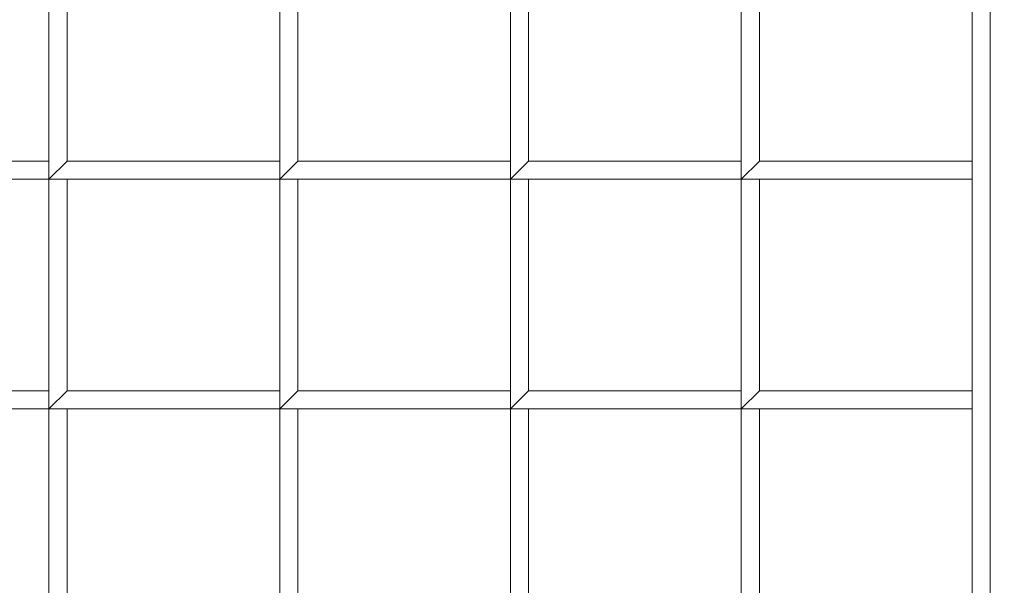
# Model space of a CAD drawing. Header units: inches. Extents: x 15 to 638, y -384 to 556.
# Tile 417 of 656: x 146.15 to 149.55, y 371.53 to 373.48. Entities that reach past the tile are written whole.
import ezdxf

# ---------------------------------------------------------------- set-up
doc = ezdxf.new("R2010")
doc.units = ezdxf.units.IN
doc.header["$MEASUREMENT"] = 0
for name, color, linetype, lineweight in [('A-CLNG', 13, 'Continuous', 9), ('A-FLOR', 192, 'Continuous', 9), ('A-ROOF', 132, 'Continuous', 9), ('M-EQPM', 90, 'Continuous', 9)]:
    doc.layers.add(name, color=color, linetype=linetype, lineweight=lineweight)

# ---------------------------------------------------------------- blocks, each defined once
blk = doc.blocks.new('Air Grill - 8_ x 16_-5608466-_3D_')
at = {"layer": 'M-EQPM'}
mesh = blk.add_polyface(dxfattribs=at)
corners = [(5.5, 9.5, 96), (-5.5, 9.5, 96), (-5.5, -9.5, 96), (5.5, -9.5, 96), (4, -8, 96), (-4, -8, 96), (-4, 8, 96), (4, 8, 96)]
mesh.append_faces([[corners[k] for k in face] for face in [(2, 5, 6, 1), (1, 6, 7, 0)]], dxfattribs={"vtx0": -1, "vtx2": -1})
mesh.append_faces([[corners[k] for k in face] for face in [(4, 5, 2, 3), (7, 4, 3, 0)]], dxfattribs={"vtx1": -1, "vtx3": -1})
mesh = blk.add_polyface(dxfattribs=at)
corners = [(5, -9, 95.75), (-5, -9, 95.75), (-5, 9, 95.75), (5, 9, 95.75), (4, 8, 95.75), (-4, 8, 95.75), (-4, -8, 95.75), (4, -8, 95.75)]
mesh.append_faces([[corners[k] for k in face] for face in [(2, 5, 6, 1), (1, 6, 7, 0)]], dxfattribs={"vtx0": -1, "vtx2": -1})
mesh.append_faces([[corners[k] for k in face] for face in [(4, 5, 2, 3), (7, 4, 3, 0)]], dxfattribs={"vtx1": -1, "vtx3": -1})
mesh = blk.add_polyface(dxfattribs=at)
corners = [(4.25, 8.25, 100), (-4.25, 8.25, 100), (-4.25, -8.25, 100), (4.25, -8.25, 100), (4, 8, 100), (4, -8, 100), (-4, -8, 100), (-4, 8, 100)]
mesh.append_faces([[corners[k] for k in face] for face in [(1, 7, 4, 0), (0, 4, 5, 3)]], dxfattribs={"vtx0": -1, "vtx2": -1})
mesh.append_faces([[corners[k] for k in face] for face in [(6, 7, 1, 2), (5, 6, 2, 3)]], dxfattribs={"vtx1": -1, "vtx3": -1})
mesh = blk.add_polyface(dxfattribs=at)
corners = [(4.25, 8.25, 96), (4.25, -8.25, 96), (-4.25, -8.25, 96), (-4.25, 8.25, 96), (4, 8, 96), (-4, 8, 96), (-4, -8, 96), (4, -8, 96)]
mesh.append_faces([[corners[k] for k in face] for face in [(2, 6, 7, 1), (1, 7, 4, 0)]], dxfattribs={"vtx0": -1, "vtx2": -1})
mesh.append_faces([[corners[k] for k in face] for face in [(5, 6, 2, 3), (4, 5, 3, 0)]], dxfattribs={"vtx1": -1, "vtx3": -1})
mesh = blk.add_polyface(dxfattribs=at)
corners = [(-4, -8, 96.75), (4, -8, 96.75), (4, 8, 96.75), (3.9375, 8, 96.75), (3.9375, -7.9375, 96.75), (-4, -7.9375, 96.75)]
mesh.append_faces([[corners[k] for k in face] for face in [(2, 3, 4, 1)]], dxfattribs={"vtx2": -1})
mesh.append_faces([[corners[k] for k in face] for face in [(4, 5, 0, 1)]], dxfattribs={"vtx3": -1})
mesh = blk.add_polyface(dxfattribs=at)
corners = [(-4, -8, 96), (-4, -7.9375, 96), (3.9375, -7.9375, 96), (3.9375, 8, 96), (4, 8, 96), (4, -8, 96)]
mesh.append_faces([[corners[k] for k in face] for face in [(0, 1, 2, 5)]], dxfattribs={"vtx2": -1})
mesh.append_faces([[corners[k] for k in face] for face in [(2, 3, 4, 5)]], dxfattribs={"vtx3": -1})
mesh = blk.add_polyface(dxfattribs=at)
corners = [(-0.0313, -3.9531, 97), (-0.0313, -4.75, 97), (0.0313, -4.75, 97), (0.0313, -4.0156, 97), (0.7625, -4.0156, 97), (0.7625, -3.9531, 97)]
mesh.append_faces([[corners[k] for k in face] for face in [(1, 2, 3, 0)]], dxfattribs={"vtx2": -1})
mesh.append_faces([[corners[k] for k in face] for face in [(3, 4, 5, 0)]], dxfattribs={"vtx3": -1})
mesh = blk.add_polyface(dxfattribs=at)
corners = [(-0.0313, -3.9531, 96), (0.7625, -3.9531, 96), (0.7625, -4.0156, 96), (0.0313, -4.0156, 96), (0.0313, -4.75, 96), (-0.0313, -4.75, 96)]
mesh.append_faces([[corners[k] for k in face] for face in [(1, 2, 3, 0)]], dxfattribs={"vtx2": -1})
mesh.append_faces([[corners[k] for k in face] for face in [(3, 4, 5, 0)]], dxfattribs={"vtx3": -1})
mesh = blk.add_polyface(dxfattribs=at)
corners = [(0.7625, -3.9531, 97), (0.7625, -4.75, 97), (0.825, -4.75, 97), (0.825, -4.0156, 97), (1.5563, -4.0156, 97), (1.5563, -3.9531, 97)]
mesh.append_faces([[corners[k] for k in face] for face in [(1, 2, 3, 0)]], dxfattribs={"vtx2": -1})
mesh.append_faces([[corners[k] for k in face] for face in [(3, 4, 5, 0)]], dxfattribs={"vtx3": -1})
mesh = blk.add_polyface(dxfattribs=at)
corners = [(0.7625, -3.9531, 96), (1.5563, -3.9531, 96), (1.5563, -4.0156, 96), (0.825, -4.0156, 96), (0.825, -4.75, 96), (0.7625, -4.75, 96)]
mesh.append_faces([[corners[k] for k in face] for face in [(1, 2, 3, 0)]], dxfattribs={"vtx2": -1})
mesh.append_faces([[corners[k] for k in face] for face in [(3, 4, 5, 0)]], dxfattribs={"vtx3": -1})
mesh = blk.add_polyface(dxfattribs=at)
corners = [(0.7625, -3.9531, 97), (0.7625, -3.9531, 96), (0.7625, -4.75, 96), (0.7625, -4.75, 97)]
mesh.append_faces([[corners[k] for k in face] for face in [(0, 1, 2, 3)]])
mesh = blk.add_polyface(dxfattribs=at)
corners = [(1.5563, -3.9531, 97), (1.5563, -4.75, 97), (1.6187, -4.75, 97), (1.6187, -4.0156, 97), (2.35, -4.0156, 97), (2.35, -3.9531, 97)]
mesh.append_faces([[corners[k] for k in face] for face in [(1, 2, 3, 0)]], dxfattribs={"vtx2": -1})
mesh.append_faces([[corners[k] for k in face] for face in [(3, 4, 5, 0)]], dxfattribs={"vtx3": -1})
mesh = blk.add_polyface(dxfattribs=at)
corners = [(1.5563, -3.9531, 96), (2.35, -3.9531, 96), (2.35, -4.0156, 96), (1.6187, -4.0156, 96), (1.6187, -4.75, 96), (1.5563, -4.75, 96)]
mesh.append_faces([[corners[k] for k in face] for face in [(1, 2, 3, 0)]], dxfattribs={"vtx2": -1})
mesh.append_faces([[corners[k] for k in face] for face in [(3, 4, 5, 0)]], dxfattribs={"vtx3": -1})
mesh = blk.add_polyface(dxfattribs=at)
corners = [(1.5563, -3.9531, 97), (1.5563, -3.9531, 96), (1.5563, -4.75, 96), (1.5563, -4.75, 97)]
mesh.append_faces([[corners[k] for k in face] for face in [(0, 1, 2, 3)]])
mesh = blk.add_polyface(dxfattribs=at)
corners = [(0.825, -4.75, 97), (0.825, -4.75, 96), (0.825, -4.0156, 96), (0.825, -4.0156, 97)]
mesh.append_faces([[corners[k] for k in face] for face in [(0, 1, 2, 3)]])
mesh = blk.add_polyface(dxfattribs=at)
corners = [(1.6187, -4.75, 97), (1.6187, -4.75, 96), (1.6187, -4.0156, 96), (1.6187, -4.0156, 97)]
mesh.append_faces([[corners[k] for k in face] for face in [(0, 1, 2, 3)]])
mesh = blk.add_polyface(dxfattribs=at)
corners = [(-0.0313, -4.75, 97), (-0.0313, -5.5469, 97), (0.0313, -5.5469, 97), (0.0313, -4.8125, 97), (0.7625, -4.8125, 97), (0.7625, -4.75, 97)]
mesh.append_faces([[corners[k] for k in face] for face in [(1, 2, 3, 0)]], dxfattribs={"vtx2": -1})
mesh.append_faces([[corners[k] for k in face] for face in [(3, 4, 5, 0)]], dxfattribs={"vtx3": -1})
mesh = blk.add_polyface(dxfattribs=at)
corners = [(-0.0313, -4.75, 96), (0.7625, -4.75, 96), (0.7625, -4.8125, 96), (0.0313, -4.8125, 96), (0.0313, -5.5469, 96), (-0.0313, -5.5469, 96)]
mesh.append_faces([[corners[k] for k in face] for face in [(1, 2, 3, 0)]], dxfattribs={"vtx2": -1})
mesh.append_faces([[corners[k] for k in face] for face in [(3, 4, 5, 0)]], dxfattribs={"vtx3": -1})
mesh = blk.add_polyface(dxfattribs=at)
corners = [(0.7625, -4.75, 97), (0.7625, -4.75, 96), (-0.0313, -4.75, 96), (-0.0313, -4.75, 97)]
mesh.append_faces([[corners[k] for k in face] for face in [(0, 1, 2, 3)]])
mesh = blk.add_polyface(dxfattribs=at)
corners = [(0.7625, -4.75, 97), (0.7625, -4.75, 96), (0.825, -4.75, 96), (0.825, -4.75, 97)]
mesh.append_faces([[corners[k] for k in face] for face in [(0, 1, 2, 3)]])
mesh = blk.add_polyface(dxfattribs=at)
corners = [(0.7625, -4.75, 97), (0.7625, -5.5469, 97), (0.825, -5.5469, 97), (0.825, -4.8125, 97), (1.5563, -4.8125, 97), (1.5563, -4.75, 97)]
mesh.append_faces([[corners[k] for k in face] for face in [(1, 2, 3, 0)]], dxfattribs={"vtx2": -1})
mesh.append_faces([[corners[k] for k in face] for face in [(3, 4, 5, 0)]], dxfattribs={"vtx3": -1})
mesh = blk.add_polyface(dxfattribs=at)
corners = [(0.7625, -4.75, 96), (1.5563, -4.75, 96), (1.5563, -4.8125, 96), (0.825, -4.8125, 96), (0.825, -5.5469, 96), (0.7625, -5.5469, 96)]
mesh.append_faces([[corners[k] for k in face] for face in [(1, 2, 3, 0)]], dxfattribs={"vtx2": -1})
mesh.append_faces([[corners[k] for k in face] for face in [(3, 4, 5, 0)]], dxfattribs={"vtx3": -1})
mesh = blk.add_polyface(dxfattribs=at)
corners = [(0.7625, -4.75, 97), (0.7625, -4.75, 96), (0.7625, -5.5469, 96), (0.7625, -5.5469, 97)]
mesh.append_faces([[corners[k] for k in face] for face in [(0, 1, 2, 3)]])
mesh = blk.add_polyface(dxfattribs=at)
corners = [(1.5563, -4.75, 97), (1.5563, -4.75, 96), (0.7625, -4.75, 96), (0.7625, -4.75, 97)]
mesh.append_faces([[corners[k] for k in face] for face in [(0, 1, 2, 3)]])
mesh = blk.add_polyface(dxfattribs=at)
corners = [(0.7625, -4.8125, 97), (0.7625, -4.8125, 96), (0.7625, -4.75, 96), (0.7625, -4.75, 97)]
mesh.append_faces([[corners[k] for k in face] for face in [(0, 1, 2, 3)]])
mesh = blk.add_polyface(dxfattribs=at)
corners = [(1.5563, -4.75, 97), (1.5563, -4.75, 96), (1.6187, -4.75, 96), (1.6187, -4.75, 97)]
mesh.append_faces([[corners[k] for k in face] for face in [(0, 1, 2, 3)]])
mesh = blk.add_polyface(dxfattribs=at)
corners = [(1.5563, -4.75, 97), (1.5563, -5.5469, 97), (1.6187, -5.5469, 97), (1.6187, -4.8125, 97), (2.35, -4.8125, 97), (2.35, -4.75, 97)]
mesh.append_faces([[corners[k] for k in face] for face in [(1, 2, 3, 0)]], dxfattribs={"vtx2": -1})
mesh.append_faces([[corners[k] for k in face] for face in [(3, 4, 5, 0)]], dxfattribs={"vtx3": -1})
mesh = blk.add_polyface(dxfattribs=at)
corners = [(1.5563, -4.75, 96), (2.35, -4.75, 96), (2.35, -4.8125, 96), (1.6187, -4.8125, 96), (1.6187, -5.5469, 96), (1.5563, -5.5469, 96)]
mesh.append_faces([[corners[k] for k in face] for face in [(1, 2, 3, 0)]], dxfattribs={"vtx2": -1})
mesh.append_faces([[corners[k] for k in face] for face in [(3, 4, 5, 0)]], dxfattribs={"vtx3": -1})
mesh = blk.add_polyface(dxfattribs=at)
corners = [(1.5563, -4.75, 97), (1.5563, -4.75, 96), (1.5563, -5.5469, 96), (1.5563, -5.5469, 97)]
mesh.append_faces([[corners[k] for k in face] for face in [(0, 1, 2, 3)]])
mesh = blk.add_polyface(dxfattribs=at)
corners = [(2.35, -4.75, 97), (2.35, -4.75, 96), (1.5563, -4.75, 96), (1.5563, -4.75, 97)]
mesh.append_faces([[corners[k] for k in face] for face in [(0, 1, 2, 3)]])
mesh = blk.add_polyface(dxfattribs=at)
corners = [(1.5563, -4.8125, 97), (1.5563, -4.8125, 96), (1.5563, -4.75, 96), (1.5563, -4.75, 97)]
mesh.append_faces([[corners[k] for k in face] for face in [(0, 1, 2, 3)]])
mesh = blk.add_polyface(dxfattribs=at)
corners = [(0.0313, -4.8125, 97), (0.0313, -4.8125, 96), (0.7625, -4.8125, 96), (0.7625, -4.8125, 97)]
mesh.append_faces([[corners[k] for k in face] for face in [(0, 1, 2, 3)]])
mesh = blk.add_polyface(dxfattribs=at)
corners = [(0.825, -5.5469, 97), (0.825, -5.5469, 96), (0.825, -4.8125, 96), (0.825, -4.8125, 97)]
mesh.append_faces([[corners[k] for k in face] for face in [(0, 1, 2, 3)]])
mesh = blk.add_polyface(dxfattribs=at)
corners = [(0.825, -4.8125, 97), (0.825, -4.8125, 96), (1.5563, -4.8125, 96), (1.5563, -4.8125, 97)]
mesh.append_faces([[corners[k] for k in face] for face in [(0, 1, 2, 3)]])
mesh = blk.add_polyface(dxfattribs=at)
corners = [(1.6187, -5.5469, 97), (1.6187, -5.5469, 96), (1.6187, -4.8125, 96), (1.6187, -4.8125, 97)]
mesh.append_faces([[corners[k] for k in face] for face in [(0, 1, 2, 3)]])
mesh = blk.add_polyface(dxfattribs=at)
corners = [(1.6187, -4.8125, 97), (1.6187, -4.8125, 96), (2.35, -4.8125, 96), (2.35, -4.8125, 97)]
mesh.append_faces([[corners[k] for k in face] for face in [(0, 1, 2, 3)]])
mesh = blk.add_polyface(dxfattribs=at)
corners = [(-0.0313, -5.5469, 97), (-0.0313, -6.3437, 97), (0.0313, -6.3437, 97), (0.0313, -5.6094, 97), (0.7625, -5.6094, 97), (0.7625, -5.5469, 97)]
mesh.append_faces([[corners[k] for k in face] for face in [(1, 2, 3, 0)]], dxfattribs={"vtx2": -1})
mesh.append_faces([[corners[k] for k in face] for face in [(3, 4, 5, 0)]], dxfattribs={"vtx3": -1})
mesh = blk.add_polyface(dxfattribs=at)
corners = [(-0.0313, -5.5469, 96), (0.7625, -5.5469, 96), (0.7625, -5.6094, 96), (0.0313, -5.6094, 96), (0.0313, -6.3437, 96), (-0.0313, -6.3437, 96)]
mesh.append_faces([[corners[k] for k in face] for face in [(1, 2, 3, 0)]], dxfattribs={"vtx2": -1})
mesh.append_faces([[corners[k] for k in face] for face in [(3, 4, 5, 0)]], dxfattribs={"vtx3": -1})
mesh = blk.add_polyface(dxfattribs=at)
corners = [(0.7625, -5.5469, 97), (0.7625, -5.5469, 96), (-0.0313, -5.5469, 96), (-0.0313, -5.5469, 97)]
mesh.append_faces([[corners[k] for k in face] for face in [(0, 1, 2, 3)]])
mesh = blk.add_polyface(dxfattribs=at)
corners = [(0.7625, -5.5469, 97), (0.7625, -5.5469, 96), (0.825, -5.5469, 96), (0.825, -5.5469, 97)]
mesh.append_faces([[corners[k] for k in face] for face in [(0, 1, 2, 3)]])
mesh = blk.add_polyface(dxfattribs=at)
corners = [(0.7625, -5.5469, 97), (0.7625, -6.3437, 97), (0.825, -6.3437, 97), (0.825, -5.6094, 97), (1.5563, -5.6094, 97), (1.5563, -5.5469, 97)]
mesh.append_faces([[corners[k] for k in face] for face in [(1, 2, 3, 0)]], dxfattribs={"vtx2": -1})
mesh.append_faces([[corners[k] for k in face] for face in [(3, 4, 5, 0)]], dxfattribs={"vtx3": -1})
mesh = blk.add_polyface(dxfattribs=at)
corners = [(0.7625, -5.5469, 96), (1.5563, -5.5469, 96), (1.5563, -5.6094, 96), (0.825, -5.6094, 96), (0.825, -6.3437, 96), (0.7625, -6.3437, 96)]
mesh.append_faces([[corners[k] for k in face] for face in [(1, 2, 3, 0)]], dxfattribs={"vtx2": -1})
mesh.append_faces([[corners[k] for k in face] for face in [(3, 4, 5, 0)]], dxfattribs={"vtx3": -1})
mesh = blk.add_polyface(dxfattribs=at)
corners = [(0.7625, -5.5469, 97), (0.7625, -5.5469, 96), (0.7625, -6.3437, 96), (0.7625, -6.3437, 97)]
mesh.append_faces([[corners[k] for k in face] for face in [(0, 1, 2, 3)]])
mesh = blk.add_polyface(dxfattribs=at)
corners = [(1.5563, -5.5469, 97), (1.5563, -5.5469, 96), (0.7625, -5.5469, 96), (0.7625, -5.5469, 97)]
mesh.append_faces([[corners[k] for k in face] for face in [(0, 1, 2, 3)]])
mesh = blk.add_polyface(dxfattribs=at)
corners = [(0.7625, -5.6094, 97), (0.7625, -5.6094, 96), (0.7625, -5.5469, 96), (0.7625, -5.5469, 97)]
mesh.append_faces([[corners[k] for k in face] for face in [(0, 1, 2, 3)]])
mesh = blk.add_polyface(dxfattribs=at)
corners = [(1.5563, -5.5469, 97), (1.5563, -5.5469, 96), (1.6187, -5.5469, 96), (1.6187, -5.5469, 97)]
mesh.append_faces([[corners[k] for k in face] for face in [(0, 1, 2, 3)]])
mesh = blk.add_polyface(dxfattribs=at)
corners = [(1.5563, -5.5469, 97), (1.5563, -6.3437, 97), (1.6187, -6.3437, 97), (1.6187, -5.6094, 97), (2.35, -5.6094, 97), (2.35, -5.5469, 97)]
mesh.append_faces([[corners[k] for k in face] for face in [(1, 2, 3, 0)]], dxfattribs={"vtx2": -1})
mesh.append_faces([[corners[k] for k in face] for face in [(3, 4, 5, 0)]], dxfattribs={"vtx3": -1})
mesh = blk.add_polyface(dxfattribs=at)
corners = [(1.5563, -5.5469, 96), (2.35, -5.5469, 96), (2.35, -5.6094, 96), (1.6187, -5.6094, 96), (1.6187, -6.3437, 96), (1.5563, -6.3437, 96)]
mesh.append_faces([[corners[k] for k in face] for face in [(1, 2, 3, 0)]], dxfattribs={"vtx2": -1})
mesh.append_faces([[corners[k] for k in face] for face in [(3, 4, 5, 0)]], dxfattribs={"vtx3": -1})
mesh = blk.add_polyface(dxfattribs=at)
corners = [(1.5563, -5.5469, 97), (1.5563, -5.5469, 96), (1.5563, -6.3437, 96), (1.5563, -6.3437, 97)]
mesh.append_faces([[corners[k] for k in face] for face in [(0, 1, 2, 3)]])
mesh = blk.add_polyface(dxfattribs=at)
corners = [(2.35, -5.5469, 97), (2.35, -5.5469, 96), (1.5563, -5.5469, 96), (1.5563, -5.5469, 97)]
mesh.append_faces([[corners[k] for k in face] for face in [(0, 1, 2, 3)]])
mesh = blk.add_polyface(dxfattribs=at)
corners = [(1.5563, -5.6094, 97), (1.5563, -5.6094, 96), (1.5563, -5.5469, 96), (1.5563, -5.5469, 97)]
mesh.append_faces([[corners[k] for k in face] for face in [(0, 1, 2, 3)]])
mesh = blk.add_polyface(dxfattribs=at)
corners = [(0.0313, -5.6094, 97), (0.0313, -5.6094, 96), (0.7625, -5.6094, 96), (0.7625, -5.6094, 97)]
mesh.append_faces([[corners[k] for k in face] for face in [(0, 1, 2, 3)]])
mesh = blk.add_polyface(dxfattribs=at)
corners = [(0.825, -6.3437, 97), (0.825, -6.3437, 96), (0.825, -5.6094, 96), (0.825, -5.6094, 97)]
mesh.append_faces([[corners[k] for k in face] for face in [(0, 1, 2, 3)]])
mesh = blk.add_polyface(dxfattribs=at)
corners = [(0.825, -5.6094, 97), (0.825, -5.6094, 96), (1.5563, -5.6094, 96), (1.5563, -5.6094, 97)]
mesh.append_faces([[corners[k] for k in face] for face in [(0, 1, 2, 3)]])
mesh = blk.add_polyface(dxfattribs=at)
corners = [(1.6187, -6.3437, 97), (1.6187, -6.3437, 96), (1.6187, -5.6094, 96), (1.6187, -5.6094, 97)]
mesh.append_faces([[corners[k] for k in face] for face in [(0, 1, 2, 3)]])
mesh = blk.add_polyface(dxfattribs=at)
corners = [(1.6187, -5.6094, 97), (1.6187, -5.6094, 96), (2.35, -5.6094, 96), (2.35, -5.6094, 97)]
mesh.append_faces([[corners[k] for k in face] for face in [(0, 1, 2, 3)]])
mesh = blk.add_polyface(dxfattribs=at)
corners = [(-0.0313, -6.3437, 97), (-0.0313, -7.1406, 97), (0.0313, -7.1406, 97), (0.0313, -6.4063, 97), (0.7625, -6.4063, 97), (0.7625, -6.3437, 97)]
mesh.append_faces([[corners[k] for k in face] for face in [(1, 2, 3, 0)]], dxfattribs={"vtx2": -1})
mesh.append_faces([[corners[k] for k in face] for face in [(3, 4, 5, 0)]], dxfattribs={"vtx3": -1})
mesh = blk.add_polyface(dxfattribs=at)
corners = [(-0.0313, -6.3437, 96), (0.7625, -6.3437, 96), (0.7625, -6.4063, 96), (0.0313, -6.4063, 96), (0.0313, -7.1406, 96), (-0.0313, -7.1406, 96)]
mesh.append_faces([[corners[k] for k in face] for face in [(1, 2, 3, 0)]], dxfattribs={"vtx2": -1})
mesh.append_faces([[corners[k] for k in face] for face in [(3, 4, 5, 0)]], dxfattribs={"vtx3": -1})
mesh = blk.add_polyface(dxfattribs=at)
corners = [(0.7625, -6.3437, 97), (0.7625, -6.3437, 96), (-0.0313, -6.3437, 96), (-0.0313, -6.3437, 97)]
mesh.append_faces([[corners[k] for k in face] for face in [(0, 1, 2, 3)]])
mesh = blk.add_polyface(dxfattribs=at)
corners = [(0.7625, -6.3437, 97), (0.7625, -6.3437, 96), (0.825, -6.3437, 96), (0.825, -6.3437, 97)]
mesh.append_faces([[corners[k] for k in face] for face in [(0, 1, 2, 3)]])
mesh = blk.add_polyface(dxfattribs=at)
corners = [(0.7625, -6.3437, 97), (0.7625, -7.1406, 97), (0.825, -7.1406, 97), (0.825, -6.4063, 97), (1.5563, -6.4063, 97), (1.5563, -6.3437, 97)]
mesh.append_faces([[corners[k] for k in face] for face in [(1, 2, 3, 0)]], dxfattribs={"vtx2": -1})
mesh.append_faces([[corners[k] for k in face] for face in [(3, 4, 5, 0)]], dxfattribs={"vtx3": -1})
mesh = blk.add_polyface(dxfattribs=at)
corners = [(0.7625, -6.3437, 96), (1.5563, -6.3437, 96), (1.5563, -6.4063, 96), (0.825, -6.4063, 96), (0.825, -7.1406, 96), (0.7625, -7.1406, 96)]
mesh.append_faces([[corners[k] for k in face] for face in [(1, 2, 3, 0)]], dxfattribs={"vtx2": -1})
mesh.append_faces([[corners[k] for k in face] for face in [(3, 4, 5, 0)]], dxfattribs={"vtx3": -1})
mesh = blk.add_polyface(dxfattribs=at)
corners = [(0.7625, -6.3437, 97), (0.7625, -6.3437, 96), (0.7625, -7.1406, 96), (0.7625, -7.1406, 97)]
mesh.append_faces([[corners[k] for k in face] for face in [(0, 1, 2, 3)]])
mesh = blk.add_polyface(dxfattribs=at)
corners = [(1.5563, -6.3437, 97), (1.5563, -6.3437, 96), (0.7625, -6.3437, 96), (0.7625, -6.3437, 97)]
mesh.append_faces([[corners[k] for k in face] for face in [(0, 1, 2, 3)]])
mesh = blk.add_polyface(dxfattribs=at)
corners = [(0.7625, -6.4063, 97), (0.7625, -6.4063, 96), (0.7625, -6.3437, 96), (0.7625, -6.3437, 97)]
mesh.append_faces([[corners[k] for k in face] for face in [(0, 1, 2, 3)]])
mesh = blk.add_polyface(dxfattribs=at)
corners = [(1.5563, -6.3437, 97), (1.5563, -6.3437, 96), (1.6187, -6.3437, 96), (1.6187, -6.3437, 97)]
mesh.append_faces([[corners[k] for k in face] for face in [(0, 1, 2, 3)]])
mesh = blk.add_polyface(dxfattribs=at)
corners = [(1.5563, -6.3437, 97), (1.5563, -7.1406, 97), (1.6187, -7.1406, 97), (1.6187, -6.4063, 97), (2.35, -6.4063, 97), (2.35, -6.3437, 97)]
mesh.append_faces([[corners[k] for k in face] for face in [(1, 2, 3, 0)]], dxfattribs={"vtx2": -1})
mesh.append_faces([[corners[k] for k in face] for face in [(3, 4, 5, 0)]], dxfattribs={"vtx3": -1})
mesh = blk.add_polyface(dxfattribs=at)
corners = [(1.5563, -6.3437, 96), (2.35, -6.3437, 96), (2.35, -6.4063, 96), (1.6187, -6.4063, 96), (1.6187, -7.1406, 96), (1.5563, -7.1406, 96)]
mesh.append_faces([[corners[k] for k in face] for face in [(1, 2, 3, 0)]], dxfattribs={"vtx2": -1})
mesh.append_faces([[corners[k] for k in face] for face in [(3, 4, 5, 0)]], dxfattribs={"vtx3": -1})
mesh = blk.add_polyface(dxfattribs=at)
corners = [(1.5563, -6.3437, 97), (1.5563, -6.3437, 96), (1.5563, -7.1406, 96), (1.5563, -7.1406, 97)]
mesh.append_faces([[corners[k] for k in face] for face in [(0, 1, 2, 3)]])
mesh = blk.add_polyface(dxfattribs=at)
corners = [(2.35, -6.3437, 97), (2.35, -6.3437, 96), (1.5563, -6.3437, 96), (1.5563, -6.3437, 97)]
mesh.append_faces([[corners[k] for k in face] for face in [(0, 1, 2, 3)]])
mesh = blk.add_polyface(dxfattribs=at)
corners = [(1.5563, -6.4063, 97), (1.5563, -6.4063, 96), (1.5563, -6.3437, 96), (1.5563, -6.3437, 97)]
mesh.append_faces([[corners[k] for k in face] for face in [(0, 1, 2, 3)]])
mesh = blk.add_polyface(dxfattribs=at)
corners = [(0.0313, -6.4063, 97), (0.0313, -6.4063, 96), (0.7625, -6.4063, 96), (0.7625, -6.4063, 97)]
mesh.append_faces([[corners[k] for k in face] for face in [(0, 1, 2, 3)]])
mesh = blk.add_polyface(dxfattribs=at)
corners = [(0.825, -7.1406, 97), (0.825, -7.1406, 96), (0.825, -6.4063, 96), (0.825, -6.4063, 97)]
mesh.append_faces([[corners[k] for k in face] for face in [(0, 1, 2, 3)]])
mesh = blk.add_polyface(dxfattribs=at)
corners = [(0.825, -6.4063, 97), (0.825, -6.4063, 96), (1.5563, -6.4063, 96), (1.5563, -6.4063, 97)]
mesh.append_faces([[corners[k] for k in face] for face in [(0, 1, 2, 3)]])
mesh = blk.add_polyface(dxfattribs=at)
corners = [(1.6187, -7.1406, 97), (1.6187, -7.1406, 96), (1.6187, -6.4063, 96), (1.6187, -6.4063, 97)]
mesh.append_faces([[corners[k] for k in face] for face in [(0, 1, 2, 3)]])
mesh = blk.add_polyface(dxfattribs=at)
corners = [(1.6187, -6.4063, 97), (1.6187, -6.4063, 96), (2.35, -6.4063, 96), (2.35, -6.4063, 97)]
mesh.append_faces([[corners[k] for k in face] for face in [(0, 1, 2, 3)]])
mesh = blk.add_polyface(dxfattribs=at)
corners = [(-0.0313, -7.1406, 97), (-0.0313, -7.9375, 97), (0.0313, -7.9375, 97), (0.0313, -7.2031, 97), (0.7625, -7.2031, 97), (0.7625, -7.1406, 97)]
mesh.append_faces([[corners[k] for k in face] for face in [(1, 2, 3, 0)]], dxfattribs={"vtx2": -1})
mesh.append_faces([[corners[k] for k in face] for face in [(3, 4, 5, 0)]], dxfattribs={"vtx3": -1})
mesh = blk.add_polyface(dxfattribs=at)
corners = [(-0.0313, -7.1406, 96), (0.7625, -7.1406, 96), (0.7625, -7.2031, 96), (0.0313, -7.2031, 96), (0.0313, -7.9375, 96), (-0.0313, -7.9375, 96)]
mesh.append_faces([[corners[k] for k in face] for face in [(1, 2, 3, 0)]], dxfattribs={"vtx2": -1})
mesh.append_faces([[corners[k] for k in face] for face in [(3, 4, 5, 0)]], dxfattribs={"vtx3": -1})
mesh = blk.add_polyface(dxfattribs=at)
corners = [(0.7625, -7.1406, 97), (0.7625, -7.1406, 96), (-0.0313, -7.1406, 96), (-0.0313, -7.1406, 97)]
mesh.append_faces([[corners[k] for k in face] for face in [(0, 1, 2, 3)]])
mesh = blk.add_polyface(dxfattribs=at)
corners = [(0.7625, -7.1406, 97), (0.7625, -7.1406, 96), (0.825, -7.1406, 96), (0.825, -7.1406, 97)]
mesh.append_faces([[corners[k] for k in face] for face in [(0, 1, 2, 3)]])
mesh = blk.add_polyface(dxfattribs=at)
corners = [(0.7625, -7.1406, 97), (0.7625, -7.9375, 97), (0.825, -7.9375, 97), (0.825, -7.2031, 97), (1.5563, -7.2031, 97), (1.5563, -7.1406, 97)]
mesh.append_faces([[corners[k] for k in face] for face in [(1, 2, 3, 0)]], dxfattribs={"vtx2": -1})
mesh.append_faces([[corners[k] for k in face] for face in [(3, 4, 5, 0)]], dxfattribs={"vtx3": -1})
mesh = blk.add_polyface(dxfattribs=at)
corners = [(0.7625, -7.1406, 96), (1.5563, -7.1406, 96), (1.5563, -7.2031, 96), (0.825, -7.2031, 96), (0.825, -7.9375, 96), (0.7625, -7.9375, 96)]
mesh.append_faces([[corners[k] for k in face] for face in [(1, 2, 3, 0)]], dxfattribs={"vtx2": -1})
mesh.append_faces([[corners[k] for k in face] for face in [(3, 4, 5, 0)]], dxfattribs={"vtx3": -1})
mesh = blk.add_polyface(dxfattribs=at)
corners = [(0.7625, -7.1406, 97), (0.7625, -7.1406, 96), (0.7625, -7.9375, 96), (0.7625, -7.9375, 97)]
mesh.append_faces([[corners[k] for k in face] for face in [(0, 1, 2, 3)]])
mesh = blk.add_polyface(dxfattribs=at)
corners = [(1.5563, -7.1406, 97), (1.5563, -7.1406, 96), (0.7625, -7.1406, 96), (0.7625, -7.1406, 97)]
mesh.append_faces([[corners[k] for k in face] for face in [(0, 1, 2, 3)]])
mesh = blk.add_polyface(dxfattribs=at)
corners = [(0.7625, -7.2031, 97), (0.7625, -7.2031, 96), (0.7625, -7.1406, 96), (0.7625, -7.1406, 97)]
mesh.append_faces([[corners[k] for k in face] for face in [(0, 1, 2, 3)]])
mesh = blk.add_polyface(dxfattribs=at)
corners = [(1.5563, -7.1406, 97), (1.5563, -7.1406, 96), (1.6187, -7.1406, 96), (1.6187, -7.1406, 97)]
mesh.append_faces([[corners[k] for k in face] for face in [(0, 1, 2, 3)]])
mesh = blk.add_polyface(dxfattribs=at)
corners = [(1.5563, -7.1406, 97), (1.5563, -7.9375, 97), (1.6187, -7.9375, 97), (1.6187, -7.2031, 97), (2.35, -7.2031, 97), (2.35, -7.1406, 97)]
mesh.append_faces([[corners[k] for k in face] for face in [(1, 2, 3, 0)]], dxfattribs={"vtx2": -1})
mesh.append_faces([[corners[k] for k in face] for face in [(3, 4, 5, 0)]], dxfattribs={"vtx3": -1})
mesh = blk.add_polyface(dxfattribs=at)
corners = [(1.5563, -7.1406, 96), (2.35, -7.1406, 96), (2.35, -7.2031, 96), (1.6187, -7.2031, 96), (1.6187, -7.9375, 96), (1.5563, -7.9375, 96)]
mesh.append_faces([[corners[k] for k in face] for face in [(1, 2, 3, 0)]], dxfattribs={"vtx2": -1})
mesh.append_faces([[corners[k] for k in face] for face in [(3, 4, 5, 0)]], dxfattribs={"vtx3": -1})
mesh = blk.add_polyface(dxfattribs=at)
corners = [(1.5563, -7.1406, 97), (1.5563, -7.1406, 96), (1.5563, -7.9375, 96), (1.5563, -7.9375, 97)]
mesh.append_faces([[corners[k] for k in face] for face in [(0, 1, 2, 3)]])
mesh = blk.add_polyface(dxfattribs=at)
corners = [(2.35, -7.1406, 97), (2.35, -7.1406, 96), (1.5563, -7.1406, 96), (1.5563, -7.1406, 97)]
mesh.append_faces([[corners[k] for k in face] for face in [(0, 1, 2, 3)]])
mesh = blk.add_polyface(dxfattribs=at)
corners = [(1.5563, -7.2031, 97), (1.5563, -7.2031, 96), (1.5563, -7.1406, 96), (1.5563, -7.1406, 97)]
mesh.append_faces([[corners[k] for k in face] for face in [(0, 1, 2, 3)]])
mesh = blk.add_polyface(dxfattribs=at)
corners = [(0.0313, -7.2031, 97), (0.0313, -7.2031, 96), (0.7625, -7.2031, 96), (0.7625, -7.2031, 97)]
mesh.append_faces([[corners[k] for k in face] for face in [(0, 1, 2, 3)]])
mesh = blk.add_polyface(dxfattribs=at)
corners = [(0.825, -7.9375, 97), (0.825, -7.9375, 96), (0.825, -7.2031, 96), (0.825, -7.2031, 97)]
mesh.append_faces([[corners[k] for k in face] for face in [(0, 1, 2, 3)]])
mesh = blk.add_polyface(dxfattribs=at)
corners = [(0.825, -7.2031, 97), (0.825, -7.2031, 96), (1.5563, -7.2031, 96), (1.5563, -7.2031, 97)]
mesh.append_faces([[corners[k] for k in face] for face in [(0, 1, 2, 3)]])
mesh = blk.add_polyface(dxfattribs=at)
corners = [(1.6187, -7.9375, 97), (1.6187, -7.9375, 96), (1.6187, -7.2031, 96), (1.6187, -7.2031, 97)]
mesh.append_faces([[corners[k] for k in face] for face in [(0, 1, 2, 3)]])
mesh = blk.add_polyface(dxfattribs=at)
corners = [(1.6187, -7.2031, 97), (1.6187, -7.2031, 96), (2.35, -7.2031, 96), (2.35, -7.2031, 97)]
mesh.append_faces([[corners[k] for k in face] for face in [(0, 1, 2, 3)]])
mesh = blk.add_polyface(dxfattribs=at)
corners = [(3.9375, -7.9375, 96.75), (3.9375, -7.9375, 96), (-4, -7.9375, 96), (-4, -7.9375, 96.75)]
mesh.append_faces([[corners[k] for k in face] for face in [(0, 1, 2, 3)]])
mesh = blk.add_polyface(dxfattribs=at)
corners = [(0.7625, -7.9375, 97), (0.7625, -7.9375, 96), (0.825, -7.9375, 96), (0.825, -7.9375, 97)]
mesh.append_faces([[corners[k] for k in face] for face in [(0, 1, 2, 3)]])
mesh = blk.add_polyface(dxfattribs=at)
corners = [(1.5563, -7.9375, 97), (1.5563, -7.9375, 96), (1.6187, -7.9375, 96), (1.6187, -7.9375, 97)]
mesh.append_faces([[corners[k] for k in face] for face in [(0, 1, 2, 3)]])
mesh = blk.add_polyface(dxfattribs=at)
corners = [(-4, -8, 96.75), (-4, -8, 96), (4, -8, 96), (4, -8, 96.75)]
mesh.append_faces([[corners[k] for k in face] for face in [(0, 1, 2, 3)]])
mesh = blk.add_polyface(dxfattribs=at)
corners = [(4, -8, 95.75), (-4, -8, 95.75), (-4, -8, 96), (4, -8, 96)]
mesh.append_faces([[corners[k] for k in face] for face in [(0, 1, 2, 3)]])
mesh = blk.add_polyface(dxfattribs=at)
corners = [(4, -8, 100), (4, -8, 96), (-4, -8, 96), (-4, -8, 100)]
mesh.append_faces([[corners[k] for k in face] for face in [(0, 1, 2, 3)]])

msp = doc.modelspace()

# ---------------------------------------------------------------- block references
at = {"layer": 'M-EQPM', "rotation": 89.9999999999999}
msp.add_blockref('Air Grill - 8_ x 16_-5608466-_3D_', (141.5, 371.375, 12), dxfattribs=at)

# ---------------------------------------------------------------- meshes
at = {"layer": 'A-CLNG'}
mesh = msp.add_polyface(dxfattribs=at)
corners = [(169.5, 390.875, 110.0472), (115.4919, 390.875, 110.0472), (115.4919, 276.5, 110.0472), (169.5, 276.5, 110.0472), (133.25, 375.625, 110.0472), (149.75, 375.625, 110.0472), (149.75, 367.125, 110.0472), (133.25, 367.125, 110.0472)]
mesh.append_faces([[corners[k] for k in face] for face in [(7, 2, 6)]], dxfattribs={"vtx0": -1, "vtx1": -1})
mesh.append_faces([[corners[k] for k in face] for face in [(0, 5, 6), (5, 0, 1, 4)]], dxfattribs={"vtx0": -1, "vtx2": -1})
mesh.append_faces([[corners[k] for k in face] for face in [(6, 2, 3, 0)]], dxfattribs={"vtx0": -1, "vtx3": -1})
mesh.append_faces([[corners[k] for k in face] for face in [(7, 4, 1, 2)]], dxfattribs={"vtx1": -1, "vtx3": -1})
mesh = msp.add_polyface(dxfattribs=at)
corners = [(169.5, 390.875, 108), (169.5, 276.5, 108), (115.4919, 276.5, 108), (115.4919, 390.875, 108), (161.736, 359.1317, 108), (115.736, 359.1317, 108), (115.736, 349.1317, 108), (161.736, 349.1317, 108), (133.25, 375.625, 108), (133.25, 367.125, 108), (149.75, 367.125, 108), (149.75, 375.625, 108)]
mesh.append_faces([[corners[k] for k in face] for face in [(5, 3, 8, 9)]], dxfattribs={"vtx0": -1, "vtx1": -1, "vtx3": -1})
mesh.append_faces([[corners[k] for k in face] for face in [(6, 2, 3, 5), (2, 6, 7, 1)]], dxfattribs={"vtx0": -1, "vtx2": -1})
mesh.append_faces([[corners[k] for k in face] for face in [(4, 10, 11, 0)]], dxfattribs={"vtx0": -1, "vtx2": -1, "vtx3": -1})
mesh.append_faces([[corners[k] for k in face] for face in [(11, 8, 3, 0), (4, 5, 9, 10), (7, 4, 0, 1)]], dxfattribs={"vtx1": -1, "vtx3": -1})
at = {"layer": 'A-FLOR'}
mesh = msp.add_polyface(dxfattribs=at)
corners = [(34.9919, -40.32, -2), (35.9919, -40.32, -2), (35.9919, 270, -2), (33.9919, 270, -2), (33.9919, 351, -2), (31.9919, 351, -2), (31.9919, 443, -2), (171.25, 443, -2), (171.25, 444, -2), (478.25, 444, -2), (478.25, 445.5, -2), (612, 445.5, -2), (612, 273.5, -2), (610, 273.5, -2), (610, -38.57, -2), (614.75, -38.57, -2), (614.75, -307.5, -2), (528, -307.5, -2), (528, -314.25, -2), (184.75, -314.25, -2), (184.75, -279.55, -2), (109.75, -279.55, -2), (109.75, -229.75, -2), (132.5, -229.75, -2), (132.5, -176.25, -2), (34.9919, -176.25, -2)]
mesh.append_faces([[corners[k] for k in face] for face in [(14, 17, 24)]], dxfattribs={"vtx0": -1, "vtx1": -1, "vtx2": -1})
mesh.append_faces([[corners[k] for k in face] for face in [(20, 23, 24, 17)]], dxfattribs={"vtx0": -1, "vtx2": -1, "vtx3": -1})
mesh.append_faces([[corners[k] for k in face] for face in [(19, 20, 17, 18)]], dxfattribs={"vtx1": -1})
mesh.append_faces([[corners[k] for k in face] for face in [(1, 2, 14, 24), (13, 14, 2, 7)]], dxfattribs={"vtx1": -1, "vtx2": -1, "vtx3": -1})
mesh.append_faces([[corners[k] for k in face] for face in [(25, 0, 1, 24), (21, 22, 23, 20), (9, 10, 11)]], dxfattribs={"vtx2": -1})
mesh.append_faces([[corners[k] for k in face] for face in [(2, 3, 4, 7), (7, 8, 9, 13), (11, 12, 13, 9)]], dxfattribs={"vtx2": -1, "vtx3": -1})
mesh.append_faces([[corners[k] for k in face] for face in [(4, 5, 6, 7), (14, 15, 16, 17)]], dxfattribs={"vtx3": -1})
mesh = msp.add_polyface(dxfattribs=at)
corners = [(34.9919, -40.32), (34.9919, -176.25), (132.5, -176.25), (132.5, -229.75), (109.75, -229.75), (109.75, -279.55), (184.75, -279.55), (184.75, -314.25), (528, -314.25), (528, -307.5), (614.75, -307.5), (614.75, -38.57), (610, -38.57), (610, 273.5), (612, 273.5), (612, 445.5), (478.25, 445.5), (478.25, 444), (171.25, 444), (171.25, 443), (31.9919, 443), (31.9919, 351), (33.9919, 351), (33.9919, 270), (35.9919, 270), (35.9919, -40.32)]
mesh.append_faces([[corners[k] for k in face] for face in [(9, 6, 7, 8)]], dxfattribs={"vtx0": -1})
mesh.append_faces([[corners[k] for k in face] for face in [(3, 6, 2)]], dxfattribs={"vtx0": -1, "vtx1": -1})
mesh.append_faces([[corners[k] for k in face] for face in [(2, 6, 9, 12)]], dxfattribs={"vtx0": -1, "vtx1": -1, "vtx2": -1, "vtx3": -1})
mesh.append_faces([[corners[k] for k in face] for face in [(24, 12, 13, 19), (12, 24, 25, 2)]], dxfattribs={"vtx0": -1, "vtx2": -1, "vtx3": -1})
mesh.append_faces([[corners[k] for k in face] for face in [(16, 17, 15)]], dxfattribs={"vtx1": -1})
mesh.append_faces([[corners[k] for k in face] for face in [(10, 11, 12, 9), (20, 21, 22, 19)]], dxfattribs={"vtx2": -1})
mesh.append_faces([[corners[k] for k in face] for face in [(13, 14, 15, 17), (17, 18, 19, 13), (22, 23, 24, 19)]], dxfattribs={"vtx2": -1, "vtx3": -1})
mesh.append_faces([[corners[k] for k in face] for face in [(3, 4, 5, 6), (25, 0, 1, 2)]], dxfattribs={"vtx3": -1})
at = {"layer": 'A-ROOF'}
mesh = msp.add_polyface(dxfattribs=at)
corners = [(614, 445.5, 132), (614, -33.5, 132), (33.9919, -33.5, 132), (33.9919, 445.5, 132)]
mesh.append_faces([[corners[k] for k in face] for face in [(0, 1, 2, 3)]])
mesh = msp.add_polyface(dxfattribs=at)
corners = [(33.9919, 445.5, 143.5), (33.9919, -33.5, 143.5), (614, -33.5, 143.5), (614, 445.5, 143.5)]
mesh.append_faces([[corners[k] for k in face] for face in [(0, 1, 2, 3)]])

doc.saveas('drawing.dxf')
